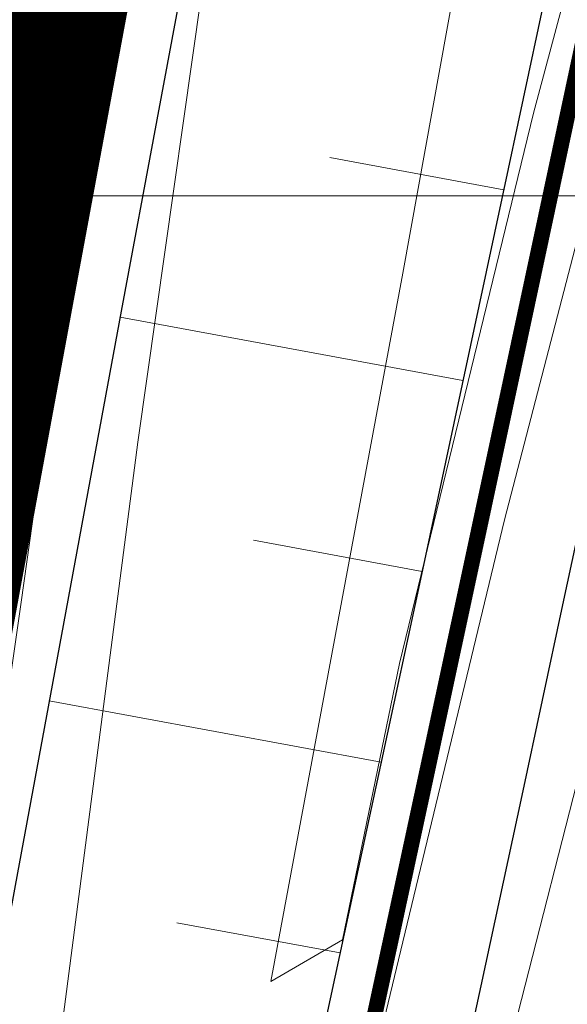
# Model space of a CAD drawing. Header units: metres. Extents: x 102313 to 104557, y 415820 to 422103.
# Tile 828 of 865: x 103806 to 103820, y 419579 to 419605. Entities that reach past the tile are written whole.
import ezdxf

# ---------------------------------------------------------------- set-up
doc = ezdxf.new("R2010")
doc.units = ezdxf.units.M
doc.header["$MEASUREMENT"] = 0
doc.linetypes.add('KG-GV', pattern=[42, 12, -6, 0, -6, 12, -6])
doc.linetypes.add('VW-1-1_STREEP', pattern=[20, 10, -10])
for name, color, linetype, lineweight in [('00-Coordinaten', 7, 'Continuous', 0), ('00-Straatbomen-nieuw', 73, 'Continuous', 0), ('N-WE-GW-GRONDWERK-G', 3, 'Continuous', 30), ('N-WE-GW-GRONDWERK_KRUIN-G', 3, 'Continuous', 30), ('N-WE-GW-TALUDARCERING-G', 90, 'Continuous', 13), ('N-WE-KG-GRONDVERWERVING-G', 130, 'KG-GV', 30), ('N-WE-KW-KUNSTWERK_GELUIDSWERING-G', 170, 'VW-1-1_STREEP', 53), ('N-WE-VH-KANTVERHARDING-GD', 6, 'Continuous', 30), ('Oever_slootkant', 92, 'Continuous', 0), ('Terrein_bos', 94, 'Continuous', 0), ('Terrein_onbegroeid', 94, 'Continuous', 0), ('water', 2, 'Continuous', 0)]:
    doc.layers.add(name, color=color, linetype=linetype, lineweight=lineweight)

msp = doc.modelspace()

# ---------------------------------------------------------------- linework, layer by layer
at = {"layer": '00-Coordinaten'}
msp.add_line((104100, 419600), (102600, 419600), dxfattribs=at)
at = {"layer": '00-Straatbomen-nieuw'}
for centre in [(103805.468, 419604.818), (103803.46, 419595.215)]:
    msp.add_circle(centre, 2.5, dxfattribs=at)
at = {"layer": 'N-WE-GW-GRONDWERK-G', "flags": 128}
msp.add_lwpolyline([(103812.905, 419621.557), (103811.987, 419616.655), (103811.07, 419611.752), (103810.156, 419606.849), (103809.243, 419601.945), (103808.332, 419597.041), (103807.423, 419592.136), (103806.516, 419587.231), (103805.611, 419582.325), (103804.707, 419577.418), (103803.805, 419572.511), (103802.905, 419567.604), (103802.007, 419562.696), (103801.11, 419557.787), (103800.215, 419552.878), (103799.323, 419547.968), (103799.322, 419547.964), (103798.428, 419543.058), (103797.529, 419538.149), (103796.819, 419533.199), (103796.104, 419528.248), (103795.385, 419523.299)], dxfattribs=at)
at = {"layer": 'N-WE-GW-GRONDWERK_KRUIN-G', "flags": 128}
msp.add_lwpolyline([(103822.262, 419619.58), (103821.229, 419614.698), (103820.193, 419609.815), (103819.155, 419604.933), (103818.115, 419600.052), (103817.072, 419595.171), (103816.026, 419590.291), (103814.979, 419585.411), (103813.928, 419580.532), (103812.875, 419575.653), (103811.82, 419570.775), (103810.762, 419565.898), (103809.702, 419561.021), (103808.639, 419556.144), (103807.573, 419551.268), (103806.506, 419546.393), (103806.505, 419546.389), (103805.435, 419541.518), (103804.362, 419536.644), (103803.515, 419531.719), (103802.665, 419526.796), (103801.812, 419521.872)], dxfattribs=at)
at = {"layer": 'N-WE-GW-TALUDARCERING-G', "flags": 128}
for points in [[(103813.677, 419600.978), (103818.136, 419600.149)], [(103808.305, 419596.891), (103817.091, 419595.261)], [(103811.719, 419591.174), (103816.044, 419590.373)], [(103806.484, 419587.058), (103814.995, 419585.486)], [(103809.76, 419581.37), (103813.943, 419580.599)]]:
    msp.add_lwpolyline(points, dxfattribs=at)
at = {"layer": 'N-WE-KG-GRONDVERWERVING-G', "linetype": 'Continuous', "lineweight": 0, "ltscale": 5, "const_width": 7.5, "flags": 128}
msp.add_lwpolyline([(103808.013, 419622.591), (103807.095, 419617.691), (103806.179, 419612.791), (103805.266, 419607.89), (103804.353, 419602.989), (103803.443, 419598.087), (103802.535, 419593.185), (103801.628, 419588.282), (103800.723, 419583.378), (103799.82, 419578.474), (103798.918, 419573.57), (103798.019, 419568.665), (103797.121, 419563.759), (103796.225, 419558.853), (103795.331, 419553.946), (103794.439, 419549.039), (103794.438, 419549.035), (103793.545, 419544.132), (103792.646, 419539.225), (103791.937, 419534.277), (103791.222, 419529.329), (103790.503, 419524.382), (103789.78, 419519.436)], dxfattribs=at)
at = {"layer": 'N-WE-KW-KUNSTWERK_GELUIDSWERING-G', "const_width": 0.4, "flags": 128}
msp.add_lwpolyline([(103864.43, 419844.104), (103863.869, 419840.155), (103863.165, 419835.21), (103862.458, 419830.265), (103861.748, 419825.321), (103861.036, 419820.377), (103860.321, 419815.434), (103859.603, 419810.49), (103858.884, 419805.547), (103858.161, 419800.604), (103857.436, 419795.661), (103856.709, 419790.719), (103855.979, 419785.777), (103855.246, 419780.835), (103854.511, 419775.893), (103853.773, 419770.952), (103853.033, 419766.011), (103852.298, 419761.125), (103851.602, 419757.574), (103851.348, 419756.28), (103850.385, 419751.382), (103849.419, 419746.485), (103849.281, 419745.785), (103848.451, 419741.588), (103847.48, 419736.692), (103846.507, 419731.796), (103845.532, 419726.9), (103844.554, 419722.006), (103843.573, 419717.111), (103842.59, 419712.217), (103841.604, 419707.324), (103840.616, 419702.431), (103839.625, 419697.539), (103838.632, 419692.647), (103837.637, 419687.756), (103836.638, 419682.865), (103835.638, 419677.975), (103834.635, 419673.085), (103833.629, 419668.196), (103832.621, 419663.307), (103831.61, 419658.419), (103830.597, 419653.531), (103829.582, 419648.644), (103828.564, 419643.757), (103827.543, 419638.871), (103826.52, 419633.986), (103825.494, 419629.1), (103824.466, 419624.216), (103823.436, 419619.332), (103822.402, 419614.448), (103821.367, 419609.565), (103820.329, 419604.683), (103819.288, 419599.801), (103818.245, 419594.919), (103817.2, 419590.039), (103816.152, 419585.158), (103815.101, 419580.278), (103814.048, 419575.399), (103812.993, 419570.521), (103811.935, 419565.642), (103810.874, 419560.765), (103809.811, 419555.888), (103808.746, 419551.011), (103807.678, 419546.135), (103807.677, 419546.132), (103806.607, 419541.26), (103806.577, 419541.121)], dxfattribs=at)
at = {"layer": 'N-WE-VH-KANTVERHARDING-GD', "flags": 128}
msp.add_lwpolyline([(103825.882, 419618.816), (103824.848, 419613.931), (103823.813, 419609.047), (103822.774, 419604.163), (103821.733, 419599.28), (103820.69, 419594.397), (103819.644, 419589.515), (103818.596, 419584.633), (103817.545, 419579.752), (103816.492, 419574.872), (103815.436, 419569.992), (103814.378, 419565.112), (103813.317, 419560.234), (103812.254, 419555.355), (103811.188, 419550.477), (103810.12, 419545.6), (103810.119, 419545.597), (103809.049, 419540.723), (103807.976, 419535.847), (103806.9, 419530.972), (103805.822, 419526.097)], dxfattribs=at)
at = {"layer": 'Oever_slootkant', "flags": 128}
msp.add_lwpolyline([(103802.11, 419560.01), (103803.841, 419561.013), (103804.683, 419564.107), (103806.564, 419576.783), (103808.754, 419593.685), (103812.944, 419623.143), (103818.079, 419662.021)], dxfattribs=at)
at = {"layer": 'Terrein_bos', "flags": 128}
msp.add_lwpolyline([(103826.238, 419664.204), (103826.073, 419663.374), (103825.37, 419659.842), (103822.947, 419645.144), (103819.181, 419618.065), (103815.553, 419598.012), (103812.169, 419579.863), (103814.007, 419580.935), (103815.466, 419588.01), (103818.899, 419602.111), (103824.614, 419623.468), (103833.942, 419659.64), (103835.937, 419670.529)], dxfattribs=at)
at = {"layer": 'Terrein_onbegroeid', "flags": 128}
for points in [[(103843.822, 419675.449), (103841.238, 419663.938), (103835.459, 419642.156), (103827.326, 419613.102), (103823.598, 419598.968), (103818.501, 419579.041), (103815.436, 419565.371), (103810.877, 419540.217), (103806.161, 419515.471), (103800.676, 419484.329)], [(103802.11, 419560.01), (103806.777, 419559.511), (103807.29, 419559.456), (103808.142, 419559.7), (103808.938, 419560.093), (103809.65, 419560.623), (103810.255, 419561.271), (103810.63, 419561.828), (103811.464, 419561.826), (103813.939, 419574.202), (103815.549, 419580.883), (103818.155, 419591.694), (103824.654, 419616.681), (103835.356, 419654.099), (103839.515, 419672.544)]]:
    msp.add_lwpolyline(points, dxfattribs=at)
at = {"layer": 'water', "flags": 128}
msp.add_lwpolyline([(103815.547, 419660.048), (103811.232, 419628.506), (103805.766, 419589.585), (103801.88, 419562.448), (103799.917, 419562.81), (103800.528, 419568.524), (103803.082, 419587.866), (103807.145, 419614.586), (103807.698, 419620.895), (103808.794, 419629.525), (103810.614, 419641.844), (103811.225, 419647.498), (103812.135, 419653.271), (103812.085, 419654.056), (103811.879, 419654.815), (103811.523, 419655.517), (103811.033, 419656.132), (103810.69, 419656.419)], dxfattribs=at)

doc.saveas('drawing.dxf')
